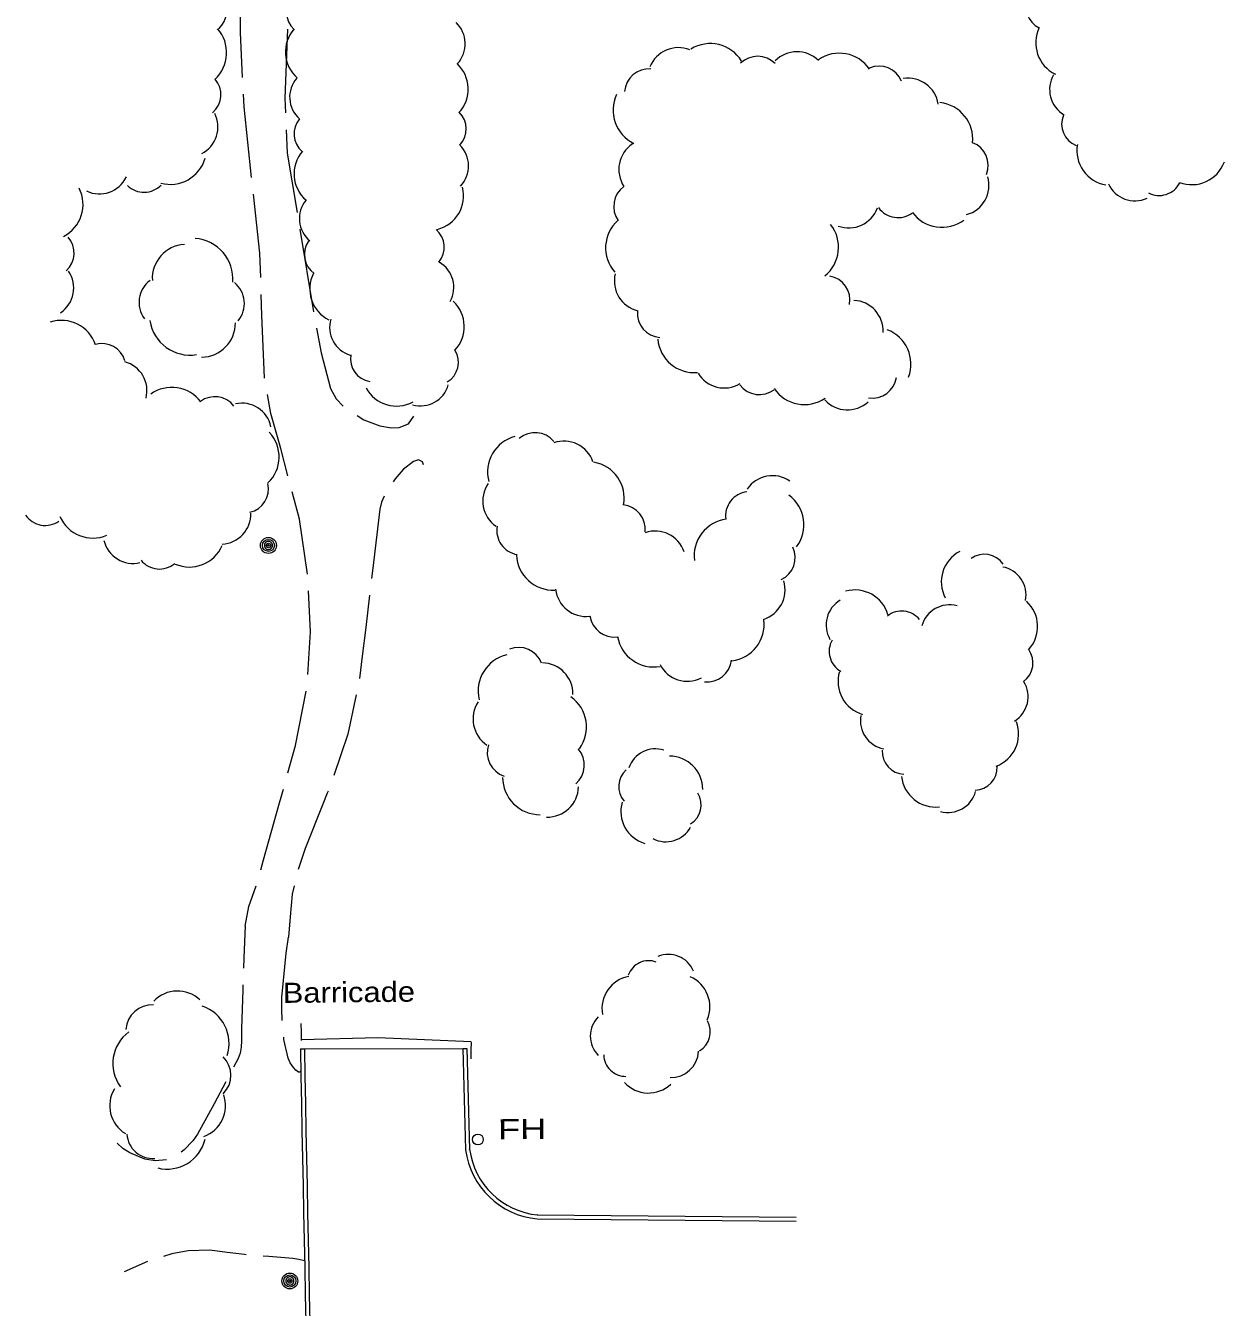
# Model space of a CAD drawing. Extents: x 2361284 to 2366480, y 6976556 to 6985346.
# Drawn here: x 2365652.1 to 2365938.4, y 6980768 to 6981074 of the extents above; entities that cross this region are included whole.
import ezdxf

# ---------------------------------------------------------------- set-up
doc = ezdxf.new("R2010")
doc.units = 0
doc.header["$LTSCALE"] = 1.9
for name, color, linetype, lineweight in [('11', 7, 'Continuous', 13), ('15', 7, 'Continuous', 13), ('16', 7, 'Continuous', 13), ('3', 7, 'Continuous', 13), ('4', 7, 'Continuous', 13), ('5', 7, 'Continuous', 13)]:
    doc.layers.add(name, color=color, linetype=linetype, lineweight=lineweight)

msp = doc.modelspace()

# ---------------------------------------------------------------- linework, layer by layer
at = {"layer": '11'}
msp.add_circle((2365760.122, 6980808.098), 1.3, dxfattribs=at)
at = {"layer": '15'}
for p, q in [((2365717.632, 6981025.416), (2365720.89, 6981005.685)), ((2365681.253, 6980778.986), (2365675.657, 6980776.503))]:
    msp.add_line(p, q, dxfattribs=at)
for points in [[(2365703.946, 6981061.637), (2365703.405, 6981072.353), (2365703.476, 6981081.624)], [(2365714.638, 6981073.14), (2365714.024, 6981056.702), (2365714.188, 6981053.155)], [(2365706.084, 6981037.736), (2365704.313, 6981054.631), (2365704.154, 6981057.639)], [(2365714.366, 6981049.156), (2365714.619, 6981043.588), (2365716.975, 6981029.359)], [(2365708.281, 6981013.846), (2365708.085, 6981019.725), (2365706.522, 6981033.76)], [(2365709.189, 6980989.863), (2365709.179, 6980989.913), (2365708.567, 6981004.818), (2365708.409, 6981009.847)], [(2365721.598, 6981001.752), (2365722.683, 6980995.882), (2365724.914, 6980987.393), (2365726.288, 6980984.896), (2365727.965, 6980983.172)], [(2365714.781, 6980966.546), (2365713.049, 6980973.038), (2365710.71, 6980981.408), (2365709.897, 6980985.93)], [(2365731.275, 6980980.943), (2365732.925, 6980979.899), (2365736.749, 6980978.485), (2365739.494, 6980978.031), (2365741.333, 6980978.099), (2365743.545, 6980978.94), (2365744.828, 6980980.792)], [(2365747.168, 6980969.184), (2365746.872, 6980969.881), (2365745.907, 6980970.352), (2365744.741, 6980969.991), (2365742.289, 6980968.047), (2365740.38, 6980965.839), (2365739.887, 6980965.084)], [(2365719.466, 6980943.039), (2365717.53, 6980956.211), (2365715.808, 6980962.675)], [(2365737.778, 6980961.694), (2365737.122, 6980960.208), (2365736.698, 6980958.574), (2365735.022, 6980944.456), (2365734.735, 6980942.004)], [(2365719.483, 6980919.087), (2365720.186, 6980929.314), (2365719.694, 6980939.051)], [(2365734.263, 6980938.029), (2365733.356, 6980930.34), (2365732.511, 6980923.521), (2365731.822, 6980918.174)], [(2365714.756, 6980895.601), (2365716.593, 6980902.169), (2365719.141, 6980915.105)], [(2365731.09, 6980914.248), (2365729.039, 6980904.877), (2365725.733, 6980895.005)], [(2365708.285, 6980872.489), (2365708.933, 6980874.845), (2365712.763, 6980888.492), (2365713.672, 6980891.751)], [(2365724.338, 6980891.262), (2365724.133, 6980890.74), (2365723.078, 6980888.16), (2365718.868, 6980877.559), (2365717.196, 6980872.583)], [(2365704.553, 6980859.002), (2365705.428, 6980863.74), (2365707.212, 6980868.638)], [(2365716.271, 6980868.694), (2365715.801, 6980866.63), (2365715.302, 6980861.254), (2365714.878, 6980856.39)], [(2365704.553, 6980859.002), (2365704.256, 6980851.429), (2365704.169, 6980849.008)], [(2365713.377, 6980836.494), (2365713.377, 6980836.544), (2365713.291, 6980839.284), (2365713.345, 6980842.024), (2365714.335, 6980852.555), (2365714.878, 6980856.41)], [(2365704.017, 6980845.007), (2365703.978, 6980843.846), (2365703.832, 6980839.214), (2365703.696, 6980834.582), (2365703.664, 6980831.633), (2365703.578, 6980830.152), (2365703.332, 6980828.689), (2365702.904, 6980827.415), (2365701.804, 6980825.385)], [(2365717.843, 6980824.497), (2365717.626, 6980824.205), (2365717.315, 6980824.212), (2365716.63, 6980824.686), (2365716.064, 6980825.31), (2365715.293, 6980826.433), (2365714.813, 6980827.479), (2365713.81, 6980831.999), (2365713.765, 6980832.508)], [(2365699.917, 6980821.857), (2365697.147, 6980816.609), (2365693.134, 6980809.391), (2365692.02, 6980807.77), (2365689.97, 6980805.64), (2365689.255, 6980805.114)], [(2365685.772, 6980803.261), (2365683.055, 6980802.986), (2365680.571, 6980803.392), (2365676.976, 6980804.877), (2365675.377, 6980805.942), (2365674.005, 6980807.199)], [(2365704.83, 6980780.581), (2365704.419, 6980780.607), (2365700.284, 6980781.147), (2365696.149, 6980781.658), (2365690.939, 6980781.538), (2365687.065, 6980780.842), (2365685.061, 6980780.203)], [(2365718.744, 6980779.123), (2365717.361, 6980779.44), (2365715.958, 6980779.666), (2365710.193, 6980780.171), (2365708.822, 6980780.278)]]:
    msp.add_lwpolyline(points, dxfattribs=at)
at = {"layer": '16'}
for centre, radius, start, end in [((2365693.173, 6981078.296), 7.134, 315.18412, 45.18412), ((2365719.928, 6981077.196), 5.519, 137.42935, 227.42935), ((2365896.581, 6981078.47), 5.566, 153.91439, 243.91439), ((2365691.58, 6981067.537), 8.556, 312.08044, 42.08044), ((2365722.449, 6981067.738), 8.283, 138.70366, 228.70366), ((2365750.205, 6981069.661), 6.906, 317.06521, 47.06521), ((2365901.696, 6981069.892), 8.354, 153.91439, 243.91439), ((2365815.616, 6981060.957), 8.766, 31.69986, 121.69986), ((2365807.98, 6981061.441), 7.308, 68.13263, 158.13263), ((2365826.945, 6981060.846), 5.84, 44.55121, 134.55121), ((2365836.324, 6981060.473), 7.308, 45.59326, 135.59326), ((2365846.435, 6981058.652), 8.766, 34.63936, 124.63936), ((2365749.528, 6981058.879), 8.283, 317.06521, 47.06521), ((2365800.984, 6981057.846), 5.84, 85.83398, 175.83398), ((2365855.934, 6981058.511), 5.84, 22.84219, 112.84219), ((2365693.049, 6981057.531), 5.701, 310.80359, 40.80359), ((2365722.081, 6981056.941), 6.906, 138.70366, 228.70366), ((2365862.841, 6981054.144), 7.308, 8.89619, 98.89619), ((2365903.628, 6981058.729), 6.965, 149.55958, 239.55958), ((2365801.17, 6981053.802), 8.766, 154.39627, 244.39627), ((2365869.548, 6981046.923), 8.766, 353.91491, 83.91491), ((2365690.924, 6981049.806), 7.134, 297.09504, 27.09504), ((2365721.738, 6981048.135), 5.519, 139.35792, 229.35792), ((2365751.823, 6981049.339), 5.519, 316.01017, 46.01017), ((2365905.094, 6981050.54), 5.566, 157.83493, 247.83493), ((2365751.002, 6981040.512), 6.906, 316.01017, 46.01017), ((2365801.089, 6981039.67), 7.308, 123.59926, 213.59926), ((2365876.144, 6981040.617), 5.84, 338.70722, 68.70722), ((2365911.518, 6981044.215), 8.354, 170.22428, 260.22428), ((2365686.734, 6981044.671), 8.556, 254.16471, 344.16471), ((2365724.509, 6981038.629), 8.283, 139.35792, 229.35792), ((2365930.566, 6981044.397), 8.354, 249.46835, 339.46835), ((2365657.275, 6981031.309), 8.556, 297.1415, 27.1415), ((2365669.747, 6981040.968), 7.134, 244.43063, 334.43063), ((2365680.411, 6981039.926), 5.701, 225.86979, 315.86979), ((2365748.449, 6981033.398), 8.283, 284.24397, 14.24397), ((2365798.401, 6981030.854), 5.84, 125.66188, 215.66188), ((2365874.859, 6981035.927), 7.308, 285.73104, 15.73104), ((2365917.017, 6981039.158), 6.965, 204.96551, 294.96551), ((2365922.81, 6981039.025), 5.566, 242.56855, 332.56855), ((2365724.4, 6981027.919), 6.906, 140.28341, 230.28341), ((2365848.691, 6981033.029), 7.308, 249.71781, 339.71781), ((2365860.478, 6981034.021), 5.84, 216.44714, 306.44714), ((2365870.94, 6981034.632), 8.766, 216.44714, 306.44714), ((2365799.388, 6981020.948), 8.766, 131.31285, 221.31285), ((2365837.48, 6981021.093), 8.766, 308.65244, 38.65244), ((2365658.01, 6981019.72), 5.701, 312.00866, 42.00866), ((2365691.858, 6981013.48), 9.772, 355.59212, 85.59212), ((2365746.586, 6981021.097), 5.519, 319.89568, 49.89568), ((2365690.525, 6981013.65), 8.147, 93.49994, 183.49994), ((2365724.216, 6981019.389), 5.519, 145.20039, 235.20039), ((2365747.477, 6981011.524), 6.906, 330.47264, 60.47264), ((2365656.486, 6981011.399), 7.134, 303.96521, 33.96521), ((2365728.261, 6981011.166), 8.283, 153.36098, 243.36098), ((2365800.019, 6981013.054), 7.308, 166.63235, 256.63235), ((2365843.146, 6981008.475), 5.84, 349.75469, 79.75469), ((2365685.722, 6981007.937), 6.511, 126.64284, 216.64284), ((2365697.863, 6981007.642), 6.511, 320.76809, 50.76809), ((2365748.582, 6981002.162), 8.283, 316.8186, 46.8186), ((2365849.588, 6981001.121), 7.308, 357.36761, 87.36761), ((2365804.047, 6981005.372), 5.84, 175.49594, 265.49594), ((2365660.698, 6980995.089), 8.556, 18.38084, 108.38084), ((2365691.437, 6981005.112), 9.772, 188.98179, 278.98179), ((2365694.086, 6981003.025), 8.147, 270.35258, 0.35258), ((2365731.639, 6981001.962), 6.906, 163.14653, 253.14653), ((2365811.81, 6980999.943), 8.766, 185.20452, 275.20452), ((2365854.772, 6980993.218), 8.766, 339.07718, 69.07718), ((2365670.371, 6980992.418), 5.701, 16.06737, 106.06737), ((2365749.95, 6980993.647), 5.519, 301.45655, 31.45655), ((2365673.975, 6980986.849), 7.134, 345.27865, 75.27865), ((2365735.196, 6980994.494), 5.519, 170.6307, 260.6307), ((2365818.947, 6980994.813), 7.308, 211.22986, 301.22986), ((2365854.297, 6980990.905), 5.84, 261.53433, 351.53433), ((2365687.047, 6980979.108), 8.556, 36.20932, 126.20933), ((2365740.704, 6980991.481), 8.283, 208.40299, 298.40299), ((2365746.41, 6980990.142), 6.906, 254.2686, 344.2686), ((2365827.377, 6980991.751), 5.84, 216.85019, 306.85019), ((2365838.1, 6980992.316), 8.766, 214.27609, 304.27609), ((2365697.355, 6980979.74), 5.701, 37.38206, 127.38206), ((2365703.738, 6980976.749), 7.134, 12.2678, 102.2678), ((2365848.378, 6980989.587), 7.308, 222.49415, 312.49415), ((2365704.106, 6980971.047), 8.556, 313.48727, 43.48727), ((2365771.227, 6980967.437), 8.794, 104.98813, 194.98813), ((2365773.782, 6980970.997), 5.859, 40.07079, 130.07079), ((2365780.658, 6980967.492), 7.332, 19.11244, 109.11244), ((2365786.279, 6980961.149), 8.794, 349.71452, 79.71452), ((2365830.512, 6980959.233), 7.332, 55.64901, 145.64901), ((2365704.41, 6980963.388), 5.701, 283.05412, 13.05412), ((2365768.627, 6980960.52), 7.332, 145.41374, 235.41374), ((2365825.112, 6980956.931), 5.859, 97.44505, 187.44505), ((2365829.184, 6980954.836), 8.794, 323.47494, 53.47494), ((2365794.224, 6980953.787), 5.859, 353.80522, 83.80522), ((2365656.814, 6980960.393), 5.701, 214.70206, 304.70206), ((2365668.191, 6980960.227), 8.556, 203.15342, 293.15342), ((2365698.761, 6980957.369), 7.134, 272.26949, 2.26949), ((2365820.559, 6980947.454), 8.794, 97.44505, 187.44505), ((2365770.496, 6980953.514), 5.859, 170.32636, 260.32636), ((2365802.423, 6980946.026), 7.332, 18.94808, 108.94808), ((2365677.774, 6980952.759), 7.134, 193.38533, 283.38533), ((2365691.242, 6980953.326), 8.556, 246.44343, 336.44343), ((2365830.041, 6980947.047), 5.859, 295.21605, 25.21605), ((2365778.112, 6980948.042), 8.794, 182.61409, 272.61409), ((2365879, 6980941.212), 8.202, 117.75193, 207.75193), ((2365881.056, 6980942.34), 5.465, 34.83129, 124.83129), ((2365684.091, 6980949.989), 5.701, 219.51593, 309.51593), ((2365884.198, 6980938.05), 6.838, 349.29524, 79.29524), ((2365826.149, 6980939.283), 7.332, 287.11495, 17.11495), ((2365785.966, 6980940.293), 7.332, 186.60718, 276.60717), ((2365850.172, 6980931.086), 8.202, 15.83071, 105.83071), ((2365850.115, 6980930.925), 6.838, 120.21537, 210.21537), ((2365861.329, 6980928.795), 5.465, 38.58009, 128.58009), ((2365872.712, 6980928.879), 6.838, 74.40886, 164.40886), ((2365885.591, 6980930.565), 8.202, 317.51427, 47.51427), ((2365792.696, 6980933.897), 5.859, 188.05913, 278.05913), ((2365819.69, 6980931.085), 8.794, 277.16835, 7.16835), ((2365802.138, 6980929.692), 8.794, 189.98471, 279.98471), ((2365769.808, 6980919.645), 5.942, 21.17738, 111.17738), ((2365849.478, 6980924.635), 5.465, 150.7215, 240.7215), ((2365887.223, 6980921.87), 5.465, 305.79384, 35.79384), ((2365769.086, 6980915.129), 8.919, 103.16222, 193.16222), ((2365814.867, 6980923.169), 5.859, 263.84801, 353.84801), ((2365775.4, 6980914.449), 7.436, 359.06265, 89.06265), ((2365810.144, 6980924.816), 7.332, 207.15885, 297.15885), ((2365854.33, 6980917.448), 8.202, 163.50277, 253.50277), ((2365884.689, 6980913.818), 6.838, 301.50011, 31.50011), ((2365777.143, 6980906.569), 8.919, 324.24749, 54.24749), ((2365766.402, 6980908.468), 7.436, 146.38617, 236.38617), ((2365858.301, 6980908.082), 6.838, 169.58833, 259.58833), ((2365881.057, 6980904.935), 8.202, 290.42496, 20.42496), ((2365768.305, 6980900.463), 5.942, 161.5415, 251.5415), ((2365779.605, 6980897.471), 5.942, 310.98826, 40.98826), ((2365802.487, 6980894.722), 6.631, 71.81827, 161.81827), ((2365862.15, 6980900.746), 5.465, 177.04524, 267.04524), ((2365805.885, 6980891.661), 7.953, 0.14141, 90.14141), ((2365774.963, 6980894.554), 8.919, 180.09514, 270.09514), ((2365799.043, 6980892.353), 5.299, 131.23764, 221.23764), ((2365869.438, 6980895.672), 8.202, 186.25795, 276.25795), ((2365878.663, 6980896.945), 5.465, 272.20968, 2.20968), ((2365776.721, 6980892.499), 7.436, 268.5084, 358.5084), ((2365802.231, 6980886.424), 7.953, 163.72831, 253.72831), ((2365808.125, 6980887.943), 5.299, 302.02427, 32.02427), ((2365872.403, 6980893.004), 6.838, 254.61271, 344.61271), ((2365805.036, 6980885.803), 6.631, 242.09946, 332.09946), ((2365805.619, 6980845.78), 6.519, 22.94554, 112.94554), ((2365800.929, 6980845.57), 5.21, 69.81478, 159.81478), ((2365797.58, 6980839.329), 7.819, 100.18304, 190.18304), ((2365807.714, 6980839.783), 7.819, 336.64796, 66.64796), ((2365688.389, 6980835.757), 7.794, 46.56801, 136.56801), ((2365682.313, 6980834.007), 6.229, 86.71516, 176.71516), ((2365691.347, 6980831.072), 9.349, 341.58456, 71.58456), ((2365793.48, 6980832.798), 6.519, 135.00357, 225.00357), ((2365810.421, 6980833.79), 5.21, 300.13056, 30.13056), ((2365682.3, 6980826.233), 9.349, 126.23364, 216.23364), ((2365694.918, 6980823.417), 6.229, 315.20958, 45.20958), ((2365795.402, 6980828.378), 5.21, 180.91665, 270.91665), ((2365806.299, 6980829.446), 6.519, 267.46163, 357.46163), ((2365800.865, 6980827.006), 7.819, 222.94544, 312.94544), ((2365679.998, 6980816.164), 7.794, 148.72569, 238.72569), ((2365692.08, 6980816.202), 7.794, 289.42666, 19.42666), ((2365682.528, 6980809.793), 6.229, 183.97838, 273.97838), ((2365685.906, 6980810.377), 9.349, 256.16589, 346.16589)]:
    msp.add_arc(centre, radius, start, end, dxfattribs=at)
at = {"layer": '3'}
for p, q in [((2365717.743, 6980829.747), (2365718.703, 6980829.766)), ((2365718.703, 6980829.766), (2365756.524, 6980829.825)), ((2365756.524, 6980829.825), (2365757.484, 6980829.854))]:
    msp.add_line(p, q, dxfattribs=at)
for points in [[(2365718.042, 6980831.969), (2365736.237, 6980832.461), (2365758.488, 6980831.514)], [(2365756.524, 6980829.825), (2365757.184, 6980805.669), (2365757.183, 6980805.67)], [(2365757.484, 6980829.854), (2365758.143, 6980805.699), (2365758.135, 6980805.797)], [(2365774.302, 6980789.132), (2365774.302, 6980789.131), (2365836.11, 6980788.629)], [(2365774.396, 6980790.087), (2365774.312, 6980790.092), (2365836.121, 6980789.589)]]:
    msp.add_lwpolyline(points, dxfattribs=at)
for centre, radius, start, end in [((2394300.029, 6981372.034), 28587.43, 181.08694, 181.50565), ((2394300.029, 6981372.034), 28586.471, 181.08694, 181.50565), ((2365776.189, 6980808.213), 18.215, 187.62197, 264.3525), ((2365776.189, 6980808.213), 19.174, 187.62197, 264.3525)]:
    msp.add_arc(centre, radius, start, end, dxfattribs=at)
at = {"layer": '4'}
for centre, radius in [((2365710.109, 6980949.919), 1.9), ((2365710.109, 6980949.919), 1.442), ((2365710.109, 6980949.919), 0.539), ((2365710.109, 6980949.919), 0.192), ((2365715.229, 6980774.329), 1.9), ((2365715.229, 6980774.329), 1.442), ((2365715.229, 6980774.329), 0.539), ((2365715.229, 6980774.329), 0.192)]:
    msp.add_circle(centre, radius, dxfattribs=at)
for centre, start, end in [((2365710.109, 6980949.919), 174.71552, 185.96556), ((2365710.109, 6980949.919), 163.46611, 174.71615), ((2365710.109, 6980949.919), 185.96287, 197.21291), ((2365710.109, 6980949.919), 152.21535, 163.46538), ((2365710.109, 6980949.919), 197.21479, 208.46483), ((2365710.109, 6980949.919), 140.96646, 152.21649), ((2365710.109, 6980949.919), 129.71376, 140.96379), ((2365710.109, 6980949.919), 118.46406, 129.71409), ((2365710.109, 6980949.919), 107.21593, 118.46597), ((2365710.109, 6980949.919), 95.96582, 107.21585), ((2365710.109, 6980949.919), 84.71553, 95.96557), ((2365710.109, 6980949.919), 73.46552, 84.71555), ((2365710.109, 6980949.919), 62.21535, 73.46538), ((2365710.109, 6980949.919), 50.96397, 62.214), ((2365710.109, 6980949.919), 39.71588, 50.96591), ((2365710.109, 6980949.919), 28.46656, 39.7166), ((2365710.109, 6980949.919), 17.21479, 28.46483), ((2365710.109, 6980949.919), 332.21419, 343.46422), ((2365710.109, 6980949.919), 5.96345, 17.21348), ((2365710.109, 6980949.919), 343.46611, 354.71615), ((2365710.109, 6980949.919), 354.71553, 5.96557), ((2365710.109, 6980949.919), 208.46822, 219.71826), ((2365710.109, 6980949.919), 219.71376, 230.96379), ((2365710.109, 6980949.919), 230.96397, 242.214), ((2365710.109, 6980949.919), 242.21812, 253.46815), ((2365710.109, 6980949.919), 253.46258, 264.71261), ((2365710.109, 6980949.919), 264.71553, 275.96557), ((2365710.109, 6980949.919), 275.96582, 287.21585), ((2365710.109, 6980949.919), 287.21593, 298.46597), ((2365710.109, 6980949.919), 298.46406, 309.71409), ((2365710.109, 6980949.919), 309.71589, 320.96592), ((2365710.109, 6980949.919), 320.96646, 332.21649), ((2365715.229, 6980774.329), 118.46406, 129.71409), ((2365715.229, 6980774.329), 107.21593, 118.46597), ((2365715.229, 6980774.329), 95.96582, 107.21585), ((2365715.229, 6980774.329), 84.71553, 95.96557), ((2365715.229, 6980774.329), 73.46552, 84.71555), ((2365715.229, 6980774.329), 62.21535, 73.46538), ((2365715.229, 6980774.329), 50.96397, 62.214), ((2365715.229, 6980774.329), 174.71552, 185.96556), ((2365715.229, 6980774.329), 163.46611, 174.71615), ((2365715.229, 6980774.329), 185.96287, 197.21291), ((2365715.229, 6980774.329), 152.21535, 163.46538), ((2365715.229, 6980774.329), 197.21479, 208.46483), ((2365715.229, 6980774.329), 140.96646, 152.21649), ((2365715.229, 6980774.329), 208.46822, 219.71826), ((2365715.229, 6980774.329), 129.71376, 140.96379), ((2365715.229, 6980774.329), 219.71376, 230.96379), ((2365715.229, 6980774.329), 230.96397, 242.214), ((2365715.229, 6980774.329), 242.21812, 253.46815), ((2365715.229, 6980774.329), 253.46258, 264.71261), ((2365715.229, 6980774.329), 264.71553, 275.96557), ((2365715.229, 6980774.329), 275.96582, 287.21585), ((2365715.229, 6980774.329), 287.21593, 298.46597), ((2365715.229, 6980774.329), 298.46406, 309.71409), ((2365715.229, 6980774.329), 39.71588, 50.96591), ((2365715.229, 6980774.329), 309.71589, 320.96592), ((2365715.229, 6980774.329), 28.46656, 39.7166), ((2365715.229, 6980774.329), 320.96646, 332.21649), ((2365715.229, 6980774.329), 17.21479, 28.46483), ((2365715.229, 6980774.329), 332.21419, 343.46422), ((2365715.229, 6980774.329), 5.96345, 17.21348), ((2365715.229, 6980774.329), 343.46611, 354.71615), ((2365715.229, 6980774.329), 354.71553, 5.96557)]:
    msp.add_arc(centre, 0.973, start, end, dxfattribs=at)
at = {"layer": '5'}
for points in [[(2365718.042, 6980831.77), (2365717.995, 6980833.759), (2365717.948, 6980835.759)], [(2365758.488, 6980831.315), (2365758.466, 6980829.325), (2365758.443, 6980827.325)]]:
    msp.add_lwpolyline(points, dxfattribs=at)

# ---------------------------------------------------------------- texts
at = {"layer": '3', "width": 1.15}
msp.add_text('Barricade', height=4.799, rotation=0.545, dxfattribs=at).set_placement((2365713.547, 6980840.706))
at = {"layer": '4', "width": 1.35}
msp.add_text('  FH', height=4.799, rotation=0.545, dxfattribs=at).set_placement((2365760.121, 6980808.097))

doc.saveas('drawing.dxf')
